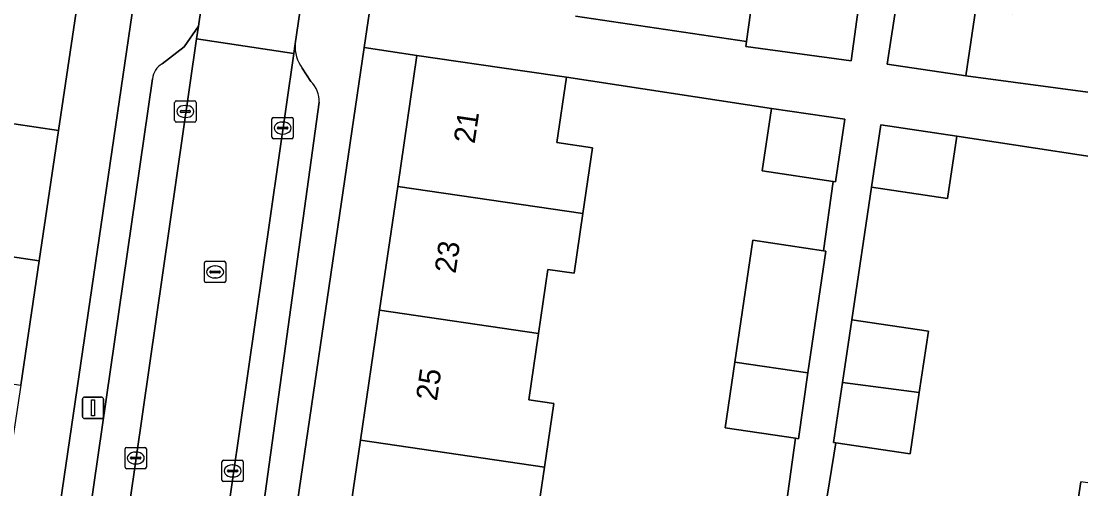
# Model space of a CAD drawing. Extents: x 163683 to 164494, y 382709 to 383872.
# Drawn here: x 164025.08 to 164074.8, y 382957.25 to 382979.16 of the extents above; entities that cross this region are included whole.
import ezdxf

# ---------------------------------------------------------------- set-up
doc = ezdxf.new("R2010")
doc.units = 0
for name, color, linetype in [('IMGEO_Erf', 7, 'Continuous'), ('IMGEO_Kolk', 7, 'Continuous'), ('IMGEO_Lichtmast', 7, 'Continuous'), ('IMGEO_Pand', 7, 'Continuous'), ('IMGEO_Pand_nummerreeks', 7, 'Continuous'), ('IMGEO_Parkeervlak_open', 7, 'Continuous'), ('IMGEO_Rijbaan_lokaal_open', 7, 'Continuous'), ('IMGEO_Rioolput', 7, 'Continuous'), ('IMGEO_Voetpad_open', 7, 'Continuous')]:
    doc.layers.add(name, color=color, linetype=linetype)

msp = doc.modelspace()

# ---------------------------------------------------------------- linework, layer by layer
at = {"layer": 'IMGEO_Erf'}
for points in [[(164081.099, 383011.712), (164074.66, 383012.625), (164074.253, 383009.727), (164070.696, 383010.227), (164069.628, 383003.404), (164073.023, 383002.942), (164072.712, 383000.659), (164072.378, 382998.209), (164068.842, 382998.656), (164067.917, 382992.151), (164071.663, 382991.6), (164071.252, 382988.811), (164070.836, 382985.985), (164067.178, 382986.524), (164066.302, 382980.287), (164066.713, 382980.226), (164067.114, 382982.915), (164071.993, 382982.187), (164071.592, 382979.498), (164069.873, 382979.755), (164069.402, 382976.601), (164075.823, 382975.736)], [(164051.084, 382979.393), (164059.116, 382978.212), (164059.956, 382984.268)], [(164060.531, 382953.317), (164061.403, 382959.62), (164058.103, 382960.111), (164058.56, 382963.18), (164059.411, 382968.892), (164062.72, 382968.399), (164063.171, 382971.647), (164059.85, 382972.141), (164060.286, 382975.075), (164050.662, 382976.53), (164050.213, 382973.478), (164051.893, 382973.232), (164051.44, 382970.146), (164051.029, 382967.349), (164049.795, 382967.53), (164049.355, 382964.532), (164048.897, 382961.415), (164050.074, 382961.243), (164049.636, 382958.261), (164049.218, 382955.416)], [(164078.402, 382972.341), (164068.983, 382973.779), (164068.545, 382970.846), (164064.975, 382971.378), (164064.051, 382965.173), (164067.644, 382964.637), (164067.216, 382961.763), (164066.787, 382958.888), (164063.295, 382959.408), (164062.297, 382953.244)], [(164074.35, 382954.589), (164074.796, 382957.58)]]:
    msp.add_lwpolyline(points, dxfattribs=at)
for points in [[(164030.284, 382979.529), (164027.717, 382979.906), (164026.841, 382974.031), (164025.93, 382967.926), (164025.062, 382962.109), (164024.183, 382956.211), (164023.306, 382950.331), (164022.389, 382944.185), (164025.036, 382943.754)], [(164041.899, 382965.627), (164042.75, 382971.422), (164043.651, 382977.56), (164041.182, 382977.924), (164035.904, 382942.087), (164038.39, 382941.729), (164039.257, 382947.636), (164040.142, 382953.663), (164041.004, 382959.529)]]:
    msp.add_lwpolyline(points, close=True, dxfattribs=at)
at = {"layer": 'IMGEO_Kolk'}
for p, q in [((164032.284, 382974.504), (164032.284, 382975.356)), ((164032.359, 382975.43), (164033.211, 382975.43)), ((164032.586, 382974.973), (164032.984, 382974.973)), ((164032.772, 382975.21), (164032.797, 382975.21)), ((164033.285, 382975.356), (164033.285, 382974.504)), ((164032.543, 382974.924), (164032.543, 382974.936)), ((164032.981, 382974.887), (164032.583, 382974.887)), ((164032.795, 382974.65), (164032.77, 382974.65)), ((164033.027, 382974.936), (164033.027, 382974.924)), ((164036.848, 382973.728), (164036.848, 382974.58)), ((164036.923, 382974.654), (164037.775, 382974.654)), ((164037.849, 382974.58), (164037.849, 382973.728)), ((164033.211, 382974.43), (164032.359, 382974.43)), ((164037.107, 382974.148), (164037.107, 382974.16)), ((164037.545, 382974.111), (164037.147, 382974.111)), ((164037.15, 382974.197), (164037.548, 382974.197)), ((164037.336, 382974.434), (164037.361, 382974.434)), ((164037.591, 382974.16), (164037.591, 382974.148)), ((164037.775, 382973.654), (164036.923, 382973.654)), ((164037.359, 382973.874), (164037.334, 382973.874)), ((164029.959, 382958.265), (164029.959, 382959.117)), ((164030.034, 382959.191), (164030.886, 382959.191)), ((164030.96, 382959.117), (164030.96, 382958.265)), ((164030.218, 382958.685), (164030.218, 382958.697)), ((164030.656, 382958.648), (164030.258, 382958.648)), ((164030.261, 382958.734), (164030.659, 382958.734)), ((164030.447, 382958.971), (164030.472, 382958.971)), ((164030.702, 382958.697), (164030.702, 382958.685)), ((164034.578, 382958.586), (164035.43, 382958.586)), ((164030.886, 382958.191), (164030.034, 382958.191)), ((164030.47, 382958.411), (164030.445, 382958.411)), ((164034.503, 382957.66), (164034.503, 382958.512)), ((164034.762, 382958.08), (164034.762, 382958.092)), ((164035.2, 382958.043), (164034.802, 382958.043)), ((164034.805, 382958.129), (164035.203, 382958.129)), ((164034.991, 382958.366), (164035.016, 382958.366)), ((164035.246, 382958.092), (164035.246, 382958.08)), ((164035.504, 382958.512), (164035.504, 382957.66)), ((164035.43, 382957.586), (164034.578, 382957.586)), ((164035.014, 382957.806), (164034.989, 382957.806))]:
    msp.add_line(p, q, dxfattribs=at)
for points in [[(164032.284, 382974.504), (164032.284, 382975.356)], [(164032.359, 382975.43), (164033.211, 382975.43)], [(164033.285, 382975.356), (164033.285, 382974.504)], [(164036.848, 382973.728), (164036.848, 382974.58)], [(164036.923, 382974.654), (164037.775, 382974.654)], [(164037.849, 382974.58), (164037.849, 382973.728)], [(164033.211, 382974.43), (164032.359, 382974.43)], [(164037.775, 382973.654), (164036.923, 382973.654)], [(164029.959, 382958.265), (164029.959, 382959.117)], [(164030.034, 382959.191), (164030.886, 382959.191)], [(164030.96, 382959.117), (164030.96, 382958.265)], [(164034.578, 382958.586), (164035.43, 382958.586)], [(164030.886, 382958.191), (164030.034, 382958.191)], [(164034.503, 382957.66), (164034.503, 382958.512)], [(164035.504, 382958.512), (164035.504, 382957.66)], [(164035.43, 382957.586), (164034.578, 382957.586)]]:
    msp.add_lwpolyline(points, dxfattribs=at)
for centre, radius, start, end in [((164032.361, 382975.354), 0.0765, 91.552, 178.448), ((164032.361, 382975.354), 0.0765, 91.552, 178.448), ((164032.583, 382974.933), 0.0403, 85.8775, 175.7526), ((164032.988, 382974.935), 0.0386, 1.7309, 96.639), ((164033.209, 382975.354), 0.0765, 1.552, 88.448), ((164033.209, 382975.354), 0.0765, 1.552, 88.448), ((164032.361, 382974.506), 0.0765, 181.552, 268.448), ((164032.361, 382974.506), 0.0765, 181.552, 268.448), ((164032.58, 382974.923), 0.0366, 178.938, 274.7102), ((164032.984, 382974.93), 0.043, 264.8664, 352.4533), ((164033.209, 382974.506), 0.0765, 271.552, 358.448), ((164033.209, 382974.506), 0.0765, 271.552, 358.448), ((164036.925, 382974.578), 0.0765, 91.552, 178.448), ((164036.925, 382974.578), 0.0765, 91.552, 178.448), ((164037.773, 382974.578), 0.0765, 1.552, 88.448), ((164037.773, 382974.578), 0.0765, 1.552, 88.448), ((164037.147, 382974.157), 0.0403, 85.8775, 175.7526), ((164037.144, 382974.147), 0.0366, 178.938, 274.7102), ((164037.548, 382974.154), 0.043, 264.8664, 352.4533), ((164037.552, 382974.159), 0.0386, 1.7309, 96.639), ((164036.925, 382973.73), 0.0765, 181.552, 268.448), ((164036.925, 382973.73), 0.0765, 181.552, 268.448), ((164037.773, 382973.73), 0.0765, 271.552, 358.448), ((164037.773, 382973.73), 0.0765, 271.552, 358.448), ((164030.036, 382959.115), 0.0765, 91.552, 178.448), ((164030.036, 382959.115), 0.0765, 91.552, 178.448), ((164030.884, 382959.115), 0.0765, 1.552, 88.448), ((164030.884, 382959.115), 0.0765, 1.552, 88.448), ((164030.258, 382958.694), 0.0403, 85.8775, 175.7526), ((164030.255, 382958.684), 0.0366, 178.938, 274.7102), ((164030.659, 382958.691), 0.043, 264.8664, 352.4533), ((164030.663, 382958.696), 0.0386, 1.7309, 96.639), ((164034.58, 382958.51), 0.0765, 91.552, 178.448), ((164034.58, 382958.51), 0.0765, 91.552, 178.448), ((164035.428, 382958.51), 0.0765, 1.552, 88.448), ((164035.428, 382958.51), 0.0765, 1.552, 88.448), ((164030.036, 382958.267), 0.0765, 181.552, 268.448), ((164030.036, 382958.267), 0.0765, 181.552, 268.448), ((164030.884, 382958.267), 0.0765, 271.552, 358.448), ((164030.884, 382958.267), 0.0765, 271.552, 358.448), ((164034.802, 382958.089), 0.0403, 85.8775, 175.7526), ((164034.799, 382958.079), 0.0366, 178.938, 274.7102), ((164035.203, 382958.086), 0.043, 264.8664, 352.4533), ((164035.207, 382958.091), 0.0386, 1.7309, 96.639), ((164034.58, 382957.662), 0.0765, 181.552, 268.448), ((164034.58, 382957.662), 0.0765, 181.552, 268.448), ((164035.428, 382957.662), 0.0765, 271.552, 358.448), ((164035.428, 382957.662), 0.0765, 271.552, 358.448)]:
    msp.add_arc(centre, radius, start, end, dxfattribs=at)
for centre, major_axis, ratio, start_param, end_param in [((164032.771, 382974.93), (-0.387, 0.002), 0.722429, 4.712389, 7.853982), ((164032.796, 382974.93), (-0.39, 0.002), 0.717154, 1.570796, 4.712389), ((164037.335, 382974.154), (-0.387, 0.002), 0.722429, 4.712389, 7.853982), ((164037.36, 382974.154), (-0.39, 0.002), 0.717154, 1.570796, 4.712389), ((164030.446, 382958.691), (-0.387, 0.002), 0.722429, 4.712389, 7.853982), ((164030.471, 382958.691), (-0.39, 0.002), 0.717154, 1.570796, 4.712389), ((164034.99, 382958.086), (-0.387, 0.002), 0.722429, 4.712389, 7.853982), ((164035.015, 382958.086), (-0.39, 0.002), 0.717154, 1.570796, 4.712389)]:
    msp.add_ellipse(centre, major_axis=major_axis, ratio=ratio, start_param=start_param, end_param=end_param, dxfattribs=at)
at = {"layer": 'IMGEO_Lichtmast'}
for p, q in [((164028.058, 382961.543), (164028.848, 382961.543)), ((164028.848, 382961.543), (164028.058, 382961.543)), ((164027.958, 382960.643), (164027.958, 382961.443)), ((164027.958, 382961.443), (164027.958, 382960.643)), ((164028.948, 382961.443), (164028.948, 382960.643)), ((164028.948, 382960.643), (164028.948, 382961.443)), ((164028.848, 382960.543), (164028.058, 382960.543)), ((164028.058, 382960.543), (164028.848, 382960.543))]:
    msp.add_line(p, q, dxfattribs=at)
msp.add_lwpolyline([(164028.378, 382961.418), (164028.528, 382961.418), (164028.528, 382960.668), (164028.378, 382960.668), (164028.378, 382961.418)], dxfattribs=at)
for centre, start, end in [((164028.058, 382961.443), 90, 180), ((164028.058, 382961.443), 90, 180), ((164028.848, 382961.443), 0, 90), ((164028.848, 382961.443), 360, 90), ((164028.058, 382960.643), 180, 270), ((164028.058, 382960.643), 180, 270), ((164028.848, 382960.643), 270, 0), ((164028.848, 382960.643), 270, 0)]:
    msp.add_arc(centre, 0.1, start, end, dxfattribs=at)
at = {"layer": 'IMGEO_Pand'}
for points in [[(164064.889, 382983.583), (164059.956, 382984.268), (164059.116, 382978.212), (164059.084, 382977.981), (164064.017, 382977.297)], [(164018.442, 382975.287), (164026.841, 382974.031), (164027.717, 382979.906), (164022.772, 382980.644), (164020.706, 382980.952), (164020.238, 382977.813), (164018.85, 382978.02)], [(164069.873, 382979.755), (164066.713, 382980.226), (164066.302, 382980.287), (164066.188, 382980.304), (164065.718, 382977.151), (164069.402, 382976.601)], [(164051.44, 382970.146), (164051.893, 382973.232), (164050.213, 382973.478), (164050.662, 382976.53), (164048.598, 382976.833), (164043.651, 382977.56), (164042.75, 382971.422)], [(164026.841, 382974.031), (164018.442, 382975.287), (164018.382, 382974.887), (164015.583, 382975.305), (164014.732, 382969.602), (164018.533, 382969.033), (164018.805, 382968.992), (164019.714, 382968.856), (164025.93, 382967.926)], [(164063.726, 382974.562), (164060.286, 382975.075), (164059.85, 382972.141), (164063.171, 382971.647), (164063.289, 382971.629)], [(164068.983, 382973.779), (164065.412, 382974.311), (164064.975, 382971.378), (164068.545, 382970.846)], [(164041.899, 382965.627), (164049.355, 382964.532), (164049.795, 382967.53), (164051.029, 382967.349), (164051.44, 382970.146), (164042.75, 382971.422)], [(164025.93, 382967.926), (164019.714, 382968.856), (164018.805, 382968.992), (164018.533, 382969.033), (164018.087, 382966.044), (164017.1, 382966.191), (164016.678, 382963.362), (164025.062, 382962.109)], [(164062.72, 382968.399), (164059.411, 382968.892), (164058.56, 382963.18), (164061.986, 382962.677), (164062.836, 382968.382)], [(164049.636, 382958.261), (164050.074, 382961.243), (164048.897, 382961.415), (164049.355, 382964.532), (164041.899, 382965.627), (164041.004, 382959.529)], [(164064.051, 382965.173), (164063.613, 382962.231), (164067.216, 382961.763), (164067.644, 382964.637)], [(164061.986, 382962.677), (164058.56, 382963.18), (164058.103, 382960.111), (164061.403, 382959.62), (164061.549, 382959.598)], [(164067.216, 382961.763), (164063.613, 382962.231), (164063.194, 382959.423), (164063.295, 382959.408), (164066.787, 382958.888)], [(164074.35, 382954.589), (164082.735, 382953.339), (164083.64, 382959.406), (164076.242, 382960.509), (164075.783, 382957.433), (164074.796, 382957.58)], [(164048.019, 382955.592), (164049.218, 382955.416), (164049.636, 382958.261), (164041.004, 382959.529), (164040.142, 382953.663), (164047.576, 382952.571), (164047.611, 382952.812)]]:
    msp.add_lwpolyline(points, close=True, dxfattribs=at)
at = {"layer": 'IMGEO_Parkeervlak_open'}
for points in [[(164026.328, 382931.232), (164028.267, 382943.381), (164033.312, 382978.332), (164033.399, 382978.926), (164032.73, 382977.955), (164031.704, 382977.164)], [(164037.934, 382978.093), (164037.869, 382977.652), (164032.837, 382942.654), (164031.035, 382930.239), (164031.379, 382930.188), (164031.475, 382930.779)], [(164038.678, 382976.338), (164038.27, 382976.959)], [(164031.25, 382976.464), (164026.518, 382943.815), (164025.123, 382933.834)], [(164033.1, 382932.664), (164034.507, 382942.427), (164039.063, 382975.361)]]:
    msp.add_lwpolyline(points, dxfattribs=at)
for centre, radius, start, end in [((164039.709, 382978.002), 1.778, 177.0746, 215.9341), ((164032.105, 382976.407), 0.857, 117.8881, 176.1793), ((164037.768, 382975.415), 1.296, 357.6044, 45.4108)]:
    msp.add_arc(centre, radius, start, end, dxfattribs=at)
at = {"layer": 'IMGEO_Rijbaan_lokaal_open'}
for points in [[(164033.399, 382978.926), (164033.312, 382978.332), (164037.869, 382977.652), (164037.934, 382978.093), (164038.458, 382981.607), (164038.495, 382981.865), (164033.926, 382982.547), (164033.886, 382982.27)], [(164031.035, 382930.239), (164032.837, 382942.654), (164037.869, 382977.652), (164033.312, 382978.332), (164028.267, 382943.381), (164026.328, 382931.232), (164026.311, 382931.123), (164026.287, 382930.934)]]:
    msp.add_lwpolyline(points, close=True, dxfattribs=at)
at = {"layer": 'IMGEO_Rioolput'}
for p, q in [((164033.681, 382966.984), (164033.681, 382967.836)), ((164033.756, 382967.91), (164034.608, 382967.91)), ((164034.169, 382967.69), (164034.194, 382967.69)), ((164034.682, 382967.836), (164034.682, 382966.984)), ((164033.94, 382967.404), (164033.94, 382967.416)), ((164034.378, 382967.367), (164033.98, 382967.367)), ((164033.983, 382967.453), (164034.381, 382967.453)), ((164034.192, 382967.13), (164034.167, 382967.13)), ((164034.424, 382967.416), (164034.424, 382967.404)), ((164034.608, 382966.91), (164033.756, 382966.91))]:
    msp.add_line(p, q, dxfattribs=at)
for points in [[(164033.681, 382966.984), (164033.681, 382967.836)], [(164033.756, 382967.91), (164034.608, 382967.91)], [(164034.682, 382967.836), (164034.682, 382966.984)], [(164034.608, 382966.91), (164033.756, 382966.91)]]:
    msp.add_lwpolyline(points, dxfattribs=at)
for centre, radius, start, end in [((164033.758, 382967.834), 0.0765, 91.552, 178.448), ((164033.758, 382967.834), 0.0765, 91.552, 178.448), ((164034.606, 382967.834), 0.0765, 1.552, 88.448), ((164034.606, 382967.834), 0.0765, 1.552, 88.448), ((164033.98, 382967.413), 0.0403, 85.8775, 175.7526), ((164033.977, 382967.403), 0.0366, 178.938, 274.7102), ((164034.381, 382967.41), 0.043, 264.8664, 352.4533), ((164034.385, 382967.415), 0.0386, 1.7309, 96.639), ((164033.758, 382966.986), 0.0765, 181.552, 268.448), ((164033.758, 382966.986), 0.0765, 181.552, 268.448), ((164034.606, 382966.986), 0.0765, 271.552, 358.448), ((164034.606, 382966.986), 0.0765, 271.552, 358.448)]:
    msp.add_arc(centre, radius, start, end, dxfattribs=at)
for centre, major_axis, ratio, start_param, end_param in [((164034.168, 382967.41), (-0.387, 0.002), 0.722429, 4.712389, 7.853982), ((164034.193, 382967.41), (-0.39, 0.002), 0.717154, 1.570796, 4.712389)]:
    msp.add_ellipse(centre, major_axis=major_axis, ratio=ratio, start_param=start_param, end_param=end_param, dxfattribs=at)
at = {"layer": 'IMGEO_Voetpad_open'}
for points in [[(164042.552, 383044.282), (164040.359, 383044.602), (164040.159, 383043.219), (164039.085, 383035.797), (164039.946, 383035.673), (164039.652, 383033.645), (164038.176, 383023.49), (164037.66, 383019.957), (164036.238, 383020.151), (164035.986, 383018.399), (164033.287, 383000), (164030.709, 382982.425), (164030.284, 382979.529), (164025.036, 382943.754), (164024.242, 382938.326), (164023.876, 382935.821), (164023.007, 382929.886), (164026.085, 382929.437), (164026.287, 382930.934), (164026.311, 382931.123), (164026.328, 382931.232)], [(164031.475, 382930.779), (164031.379, 382930.188), (164031.173, 382928.704), (164033.962, 382928.278), (164034.772, 382933.986), (164035.122, 382936.251), (164035.904, 382942.087), (164041.182, 382977.924), (164041.604, 382980.786), (164044.434, 383000), (164046.905, 383016.783), (164047.16, 383018.512), (164045.727, 383018.722), (164046.251, 383022.297), (164048.048, 383034.593)], [(164031.704, 382977.164), (164032.73, 382977.955), (164033.399, 382978.926), (164033.886, 382982.27), (164033.357, 382983.712), (164032.693, 382984.509), (164032.526, 382985.246), (164034.74, 383000), (164037.15, 383016.065)], [(164064.889, 382983.583), (164064.017, 382977.297), (164059.084, 382977.981), (164059.116, 382978.212), (164051.084, 382979.393)], [(164039.771, 382983.125), (164039.088, 382982.487), (164038.458, 382981.607), (164037.934, 382978.093)], [(164041.604, 382980.786), (164041.182, 382977.924), (164043.651, 382977.56), (164048.598, 382976.833), (164050.662, 382976.53), (164060.286, 382975.075), (164063.726, 382974.562), (164063.289, 382971.629), (164063.171, 382971.647), (164062.72, 382968.399), (164062.836, 382968.382), (164061.986, 382962.677), (164061.549, 382959.598), (164061.403, 382959.62), (164060.531, 382953.317)], [(164075.823, 382975.736), (164069.402, 382976.601), (164065.718, 382977.151), (164066.188, 382980.304)], [(164038.27, 382976.959), (164038.678, 382976.338)], [(164025.123, 382933.834), (164026.518, 382943.815), (164031.25, 382976.464)], [(164039.063, 382975.361), (164034.507, 382942.427), (164033.1, 382932.664)], [(164062.297, 382953.244), (164063.295, 382959.408), (164063.194, 382959.423), (164063.613, 382962.231), (164064.051, 382965.173), (164064.975, 382971.378), (164065.412, 382974.311), (164068.983, 382973.779), (164078.402, 382972.341)]]:
    msp.add_lwpolyline(points, dxfattribs=at)
for centre, radius, start, end in [((164039.709, 382978.002), 1.778, 177.0746, 215.9341), ((164032.105, 382976.407), 0.857, 117.8881, 176.1793), ((164037.768, 382975.415), 1.296, 357.6044, 45.4108)]:
    msp.add_arc(centre, radius, start, end, dxfattribs=at)

# ---------------------------------------------------------------- texts
at = {"layer": 'IMGEO_Pand_nummerreeks'}
for s, p in [('21', (164046.355, 382973.392)), ('23', (164045.461, 382967.308)), ('25', (164044.584, 382961.336))]:
    msp.add_text(s, height=1, rotation=81.647, dxfattribs=at).set_placement(p)

doc.saveas('drawing.dxf')
